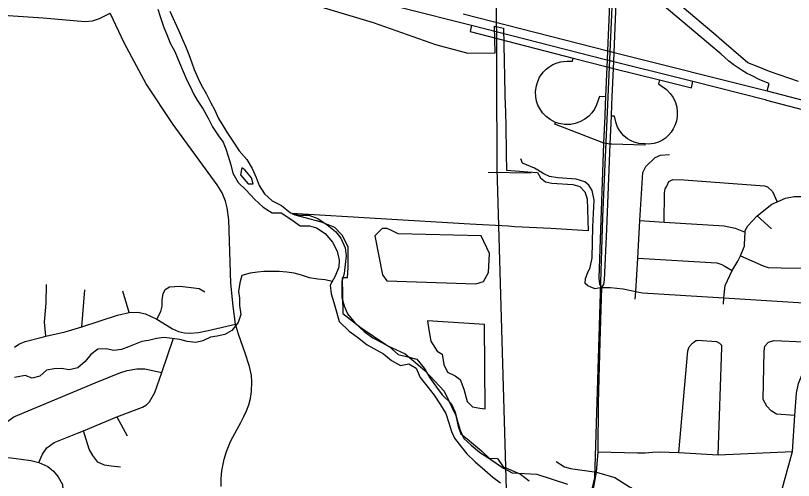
# Model space of a CAD drawing. Extents: x 114604 to 551442, y 316898 to 567001.
# Drawn here: x 222448 to 228346, y 434221 to 437747 of the extents above; entities that cross this region are included whole.
import ezdxf

# ---------------------------------------------------------------- set-up
doc = ezdxf.new("R2010")
doc.units = 0
for name, color, linetype in [('_CIVIL_CONSTRUCTION', 7, 'Continuous'), ('DV_X_County_Line', 7, 'Continuous'), ('GE_P_Alignment_1000_Bearings', 7, 'Continuous'), ('GE_P_Alignment_1000_Cardinal_Points', 7, 'Continuous'), ('GE_P_Alignment_100_Cardinal_Points', 7, 'Continuous'), ('GE_P_Alignment_100_Stations', 7, 'Continuous'), ('GE_P_Alignment_500_Bearings', 7, 'Continuous'), ('GE_P_Alignment_500_Cardinal_Points', 7, 'Continuous'), ('GE_P_Alignment_500_Stations', 7, 'Continuous'), ('MT_X_Edge_Line', 7, 'Continuous'), ('PM_P_Cells', 7, 'Continuous')]:
    doc.layers.add(name, color=color, linetype=linetype)

msp = doc.modelspace()

# ---------------------------------------------------------------- linework, layer by layer
at = {"layer": '_CIVIL_CONSTRUCTION'}
for points in [[(226892.4, 435685.2), (226877, 435709), (226873.7, 435755.7), (226908.1, 436778.7), (226918.5, 436984.8), (226921.5, 437072.6), (226923.6, 437131.3), (226934.4, 437358.1), (226936.3, 437410.3), (226939, 437480.2), (226951.2, 437775.4), (226956.5, 437980.7), (226959.2, 438044.9)], [(226981.3, 437346.4), (226984, 437398.1), (226987.1, 437468), (227006.5, 437973.7), (227010.2, 438042.5)], [(226892.4, 435685.2), (226907.8, 435707.9), (226912.5, 435741.3), (226931.3, 436126.2), (226956.4, 436771.3), (226967.2, 436983.2), (226970.2, 437071.1), (226972.2, 437129.8), (226981.3, 437346.4)], [(226763.6, 433820.5), (226805.3, 434020), (226853.2, 434283.2), (226864.8, 434437.3), (226867.9, 434808), (226879.8, 435271.4), (226892.4, 435685.2)]]:
    msp.add_lwpolyline(points, dxfattribs=at)
at = {"layer": 'DV_X_County_Line'}
for points in [[(223525.8, 437795), (223543.9, 437738.9), (223572.2, 437656.8), (223594.3, 437602.7), (223620.5, 437538.6), (223654.7, 437474.6), (223691, 437388.5), (223747.3, 437256.3), (223775.5, 437204.2), (223797.6, 437154.2), (223823.8, 437104.1), (223870, 437038.1), (223908.2, 436968), (223940.4, 436903.9), (223986.6, 436835.9), (224022.8, 436785.9), (224042.9, 436735.8), (224059.1, 436679.7), (224081.3, 436615.6), (224095.4, 436551.5), (224135.6, 436481.4), (224195.9, 436421.4), (224260.1, 436355.4), (224324.3, 436293.5), (224394.5, 436251.5), (224462.6, 436249.7), (224534.8, 436201.7), (224605, 436151.8), (224677.1, 436152), (224729.2, 436136.1), (224795.4, 436094.1), (224851.6, 436028.1), (224885.8, 435960), (224902, 435891.9), (224898.1, 435837.8), (224870.2, 435771.6), (224834.4, 435701.3), (224840.5, 435637.2), (224860.7, 435571.1), (224880.9, 435501), (224901.1, 435426.8), (224977.4, 435352.8), (225041.5, 435306.9), (225113.8, 435248.9), (225238.1, 435181.1), (225298.3, 435131.1), (225366.5, 435093.2), (225430.5, 435105.4), (225484.7, 435071.4), (225516.9, 435001.4), (225565.1, 434937.3), (225621.3, 434867.3), (225669.6, 434795.2), (225709.8, 434729.2), (225734, 434659.1), (225754.2, 434591), (225776.3, 434540.9), (225828.5, 434472.9), (225870.7, 434422.9), (225932.9, 434362.9), (226005.2, 434298.9), (226065.4, 434245), (226125.6, 434203)], [(223617.9, 437779.2), (223652.2, 437701.1), (223682.4, 437635), (223714.6, 437564.9), (223736.7, 437514.9), (223760.9, 437452.8), (223785.1, 437388.7), (223803.2, 437338.6), (223831.4, 437270.5), (223855.6, 437220.5), (223891.8, 437156.4), (223928, 437084.3), (223956.1, 437034.3), (223986.3, 436966.2), (224018.5, 436914.2), (224048.6, 436862.1), (224094.9, 436794.1), (224143.1, 436722), (224201.3, 436654), (224241.5, 436587.9), (224271.7, 436519.8), (224295.9, 436457.8), (224336.1, 436395.7), (224394.3, 436341.7), (224464.5, 436305.8), (224532.7, 436251.8), (224598.8, 436234), (224670.9, 436234.1), (224741, 436208.2), (224811.2, 436160.3), (224873.5, 436108.3), (224913.6, 436058.3), (224947.8, 435986.2), (224954, 435924.1), (224948.1, 435859.9), (224940.3, 435791.8), (224922.4, 435729.6), (224920.6, 435663.4), (224922.7, 435609.3), (224938.9, 435545.2), (224965, 435485.1), (225023.3, 435415.1), (225091.5, 435351.1), (225157.7, 435303.2), (225223.9, 435267.2), (225284, 435233.3), (225348.3, 435175.3), (225422.4, 435157.5), (225490.5, 435141.6), (225544.8, 435073.6), (225589, 434999.5), (225639.2, 434929.5), (225681.4, 434871.5), (225751.7, 434805.5), (225781.8, 434739.4), (225796, 434677.3), (225818.2, 434601.2)], [(224163.4, 436591.8), (224153.5, 436539.6), (224211.8, 436469.6), (224249.8, 436471.7)], [(224249.8, 436471.7), (224235.7, 436515.8), (224187.5, 436577.8), (224163.4, 436591.8)], [(225818.2, 434601.2), (225846.4, 434539.1), (225902.6, 434489.1), (225966.8, 434435.2), (226037, 434389.2), (226101.1, 434387.4), (226145.3, 434323.3), (226213.5, 434295.4), (226277.6, 434267.5), (226341.8, 434217.6)]]:
    msp.add_lwpolyline(points, dxfattribs=at)
at = {"layer": 'GE_P_Alignment_1000_Bearings'}
for points in [[(226209.8, 442820.6), (226923.9, 440382.2), (226992, 440001.3), (227013.2, 438838.6), (226898.8, 436217.3), (226837.5, 434241.8), (226567.4, 433086.5), (226320.8, 432170.4), (226055.9, 430949.9), (226027.4, 430479.6), (226011.7, 428976.2), (225517.9, 428997.9)], [(218312.6, 415394.9), (218871.9, 417669.8), (219054.4, 418361.1), (220719.9, 421367.7), (221499.9, 422753.5), (221719, 423003), (221998.3, 423273), (223915.9, 424713.8), (224374.8, 425132.4), (224593.7, 425415.4), (224838.8, 425772.2), (224997.2, 426088.2), (225148.2, 426511.4), (225212.3, 426900.4), (225308.4, 427510.7), (225517.9, 428997.9), (225722.2, 430461.2), (226167.7, 433646.1), (226180, 433800.3), (226099.4, 436586.1), (226086, 440124.8)]]:
    msp.add_lwpolyline(points, dxfattribs=at)
at = {"layer": 'GE_P_Alignment_1000_Cardinal_Points'}
for p, q in [((226030.3, 436558.7), (226356.9, 436553.8)), ((228069.8, 436227.1), (228178.9, 436130.2))]:
    msp.add_line(p, q, dxfattribs=at)
for points in [[(226892.4, 435685.2), (226842, 435675.2), (226809.3, 435686.6), (226785.9, 435695.8), (226767.2, 435715.4), (226769.2, 435753.9), (226787.5, 435797.1), (226803.5, 435835.6), (226819.3, 435909.1), (226824.6, 436144.4), (226834.8, 436347.1), (226820.3, 436419.2), (226794.4, 436460.9), (226763.9, 436486.3), (226698.6, 436506.8), (226558.8, 436515.1), (226495.9, 436526.3), (226453.8, 436547), (226383.7, 436588.4), (226292, 436628.6), (226279.6, 436659.5)], [(227146.4, 435595.2), (227149.9, 435653.9), (227165.1, 435907.4), (227182.2, 436192.1), (227204, 436555.5), (227226.2, 436601.5), (227296.8, 436669.3), (227339, 436689.1), (227405.3, 436692.7)], [(227366.6, 436180.7), (227367.7, 436402), (227373.9, 436432.1), (227386, 436452.1), (227402.2, 436488)], [(227402.2, 436488), (227432.4, 436503.9), (227514.7, 436501.4), (228126.4, 436455.5), (228150.4, 436447.4), (228186.4, 436413), (228221.4, 436334.4)], [(227976, 436010.8), (227978.8, 436102.9), (227980.2, 436117.4), (228000.4, 436151.3), (228069.8, 436227.1), (228181.8, 436316.8), (228221.4, 436334.4), (228286.8, 436363), (228350.7, 436373.9), (228410.9, 436375.5), (228432.9, 436375.4)], [(227182.2, 436192.1), (227366.6, 436180.7), (227821.9, 436152.4), (227904, 436133.9), (227978.8, 436102.9)], [(227814.8, 435559), (227819.2, 435606.5), (227827.7, 435698.9), (227881.7, 435813.4), (227924.9, 435885), (227943.9, 435924.5), (227973.4, 435992), (227975.6, 435997), (227976, 436010.8)], [(227165.1, 435907.4), (227766.3, 435871.9), (227802.4, 435857.6), (227820.4, 435849.5), (227881.7, 435813.4)], [(227943.9, 435924.5), (228115.3, 435849.7), (228155.4, 435835.4), (228253.7, 435832.8), (229267.7, 435826.6), (229385.8, 435817.3), (229432.6, 435803.4), (229471.4, 435783.4), (229496.2, 435728.6), (229491.4, 435508.3)], [(228366.1, 433454.5), (228251.2, 434119.3), (228339, 434440.3), (228357.4, 434713.8), (228369.8, 434882), (228384.5, 434955.1), (228419.5, 435045.3), (228459.9, 435099.9), (228542.2, 435214.3), (228572.4, 435270.5), (228605.9, 435333.6), (228620.7, 435398.2), (228625.3, 435464.5), (228628, 435554.4)], [(227478, 434432.7), (227544.3, 435203.1), (227556.5, 435235.1), (227580.7, 435263.1), (227606.9, 435283), (227614.9, 435282.9)], [(227775.1, 434415.4), (227803.2, 435229.6), (227803.3, 435243.7), (227787.3, 435259.8), (227765.3, 435272), (227614.9, 435282.9)], [(228357.4, 434713.8), (228218.1, 434723), (228177.2, 434748.2), (228143, 434783.6), (228117.1, 434834.3), (228124.7, 435201.1), (228129.5, 435240.1), (228156.4, 435269.2), (228197.1, 435281.4), (228428.1, 435271.2), (228465.5, 435261.2), (228542.2, 435214.3)], [(226864.8, 434437.3), (227164.8, 434429.1), (227222.7, 434429.5), (227278.3, 434435.7), (227331.8, 434438), (227404.9, 434435.3)], [(227404.9, 434435.3), (227478, 434432.7), (227775.1, 434415.4), (228339, 434440.3)], [(226546.8, 434365.5), (226609.7, 434323.2), (226656.1, 434310.8), (226853.2, 434283.2)], [(226853.2, 434283.2), (226992.4, 434242.5), (227103.8, 434172.5), (227201.8, 434119.8), (227264.2, 434064.3), (227369.2, 433898), (227454.5, 433698.9), (227498.2, 433606.3), (227503.5, 433574.9), (227509.8, 433538), (227541.2, 433381.3), (227562.9, 433317), (227594.8, 433270.6), (227636.7, 433222.2), (227698.7, 433181.7), (227744.7, 433157.4), (227804.9, 433153), (227909.2, 433146.3), (228003.5, 433142.9), (228105.7, 433139.1), (228330.5, 433143.7), (228483.1, 433166.9)]]:
    msp.add_lwpolyline(points, dxfattribs=at)
at = {"layer": 'GE_P_Alignment_100_Cardinal_Points'}
for p, q in [((222950.4, 435386.4), (222973.4, 435666.9)), ((223309, 435495.6), (223262.2, 435657.7)), ((223216.4, 434703.2), (223292.9, 434558.6))]:
    msp.add_line(p, q, dxfattribs=at)
for points in [[(222163.8, 437762.6), (222656.6, 437729.6), (222973.9, 437702.4), (223030, 437708.2), (223083.8, 437725.9), (223163.9, 437765.8)], [(222677.8, 435315.2), (222668, 435421.6), (222679.5, 435565.9), (222683, 435706.2)], [(223518.9, 435444.7), (223549.5, 435501.2), (223558.9, 435542), (223558.5, 435592.4), (223566, 435637.1), (223583.2, 435670.2), (223616, 435689.8), (223695.5, 435694.2), (223839.1, 435677.8), (223883.9, 435651)], [(222440, 435232.7), (222471.7, 435255.4), (222520, 435274.9), (222660.8, 435311.4), (222677.8, 435315.2), (222823.7, 435347.7), (222950.4, 435386.4), (223221.9, 435475.6), (223309, 435495.6), (223375, 435498), (223433.3, 435484.8), (223518.9, 435444.7), (223597.8, 435394.9), (223636.7, 435371.9), (223682.5, 435351.8), (223728.1, 435340.5), (223770.8, 435337.9), (223834.8, 435344.2), (223908.3, 435358.3), (224114.6, 435407.3)], [(222623.3, 434357.2), (222651.5, 434419.3), (222686.1, 434469), (222740.7, 434508.5), (222918, 434578.8), (222963.1, 434597.6), (223137.6, 434670.6), (223216.4, 434703.2), (223409.5, 434777.9), (223439.8, 434795.6), (223463.3, 434817.5), (223504.9, 434889.1), (223555.9, 435038.5), (223645.1, 435299.9)], [(222315.9, 434397.4), (222339.8, 434537), (222354.8, 434629), (222379.2, 434662.9), (222435.8, 434702.3), (223052.3, 434962.3), (223237.7, 435038.4), (223294, 435053.8), (223366.4, 435067.1), (223428.5, 435066.4), (223555.9, 435038.5)], [(220788.5, 434797.6), (220807.2, 434726.2), (220846.1, 434601.5), (220881.5, 434532.9), (220911.2, 434500.5), (220937.1, 434478.1), (220995.1, 434461.5), (221117.3, 434456.2), (221618.9, 434434.6), (222015.3, 434413.9), (222315.9, 434397.4), (222414.5, 434391.8), (222490.7, 434382.9), (222564.8, 434372.1), (222623.3, 434357.2), (222692.7, 434326.6), (222734.5, 434292), (222772.1, 434249.5), (222802.5, 434189.9), (222810.2, 434080.3), (222798.8, 433924.4), (222757, 433581.1)], [(223242.3, 434322.6), (223172.1, 434329.4), (223122.1, 434335.9), (223072.2, 434360.5), (223032.6, 434409.1), (223007, 434457.5), (222963.1, 434597.6)]]:
    msp.add_lwpolyline(points, dxfattribs=at)
at = {"layer": 'GE_P_Alignment_100_Stations'}
for points in [[(224490.9, 437896.1), (225160, 437693.4), (225633, 437527.6), (225810.6, 437479.4), (225878.3, 437462.1), (226083.7, 437463.1), (226079.3, 437666.1), (226147.8, 437650.6), (226153.4, 437401.6), (226156, 437285.2), (226156.3, 437270.6), (226161.2, 437048.6), (226161.5, 437038.2), (226167.5, 436733.1), (226168.6, 436692.6), (226169, 436670.4), (226170.4, 436598.9), (226170.9, 436575), (226269.8, 436567.5), (226332.6, 436562.7), (226404.7, 436557.2), (226428.1, 436515.1), (226466.5, 436486.1), (226513.3, 436475.1), (226672, 436464.8), (226725.5, 436449.2), (226765.4, 436410.2), (226782.2, 436357.1), (226790.6, 436115.3), (226506.2, 436130.8), (226233.3, 436145.6), (226183.3, 436148.4), (225891.8, 436165.9), (224542.1, 436245.5), (224564.1, 436234.3), (224765.8, 436182.2), (224865, 436140.8), (224921.6, 436083.1), (224967.1, 435994.2), (224967.2, 435862.8), (224967.2, 435835.2), (224962.1, 435757), (224924.8, 435758.8), (224930, 435487.3), (225068.3, 435377.5), (225255.6, 435251.5), (225271.6, 435240.7), (225403.2, 435181.3), (225499, 435099.8), (225553.8, 435053.1), (225698.4, 434899.1), (225786.3, 434712.3), (225802.6, 434629.3), (225824.8, 434575.7), (225872.5, 434535.9), (225903.8, 434509.8), (225981, 434445.4), (226043.6, 434385), (226147.6, 434314.2), (226213.7, 434279.2), (226400.4, 434268.8), (226631.8, 434192.5)], [(228384.1, 437247.7), (228164.9, 437321.8), (228078.3, 437357.3), (227999.4, 437389.6), (227783.1, 437575.9), (227774.2, 437583.7), (227469.1, 437840.7)]]:
    msp.add_lwpolyline(points, dxfattribs=at)
at = {"layer": 'GE_P_Alignment_500_Bearings'}
for points in [[(224007.6, 434175), (224006.7, 434236.1), (224010.6, 434292.9), (224029.4, 434382.2), (224047.4, 434441), (224078.6, 434516.7), (224127.1, 434608.9), (224155.3, 434659.5), (224178.8, 434705.7), (224198.8, 434748.5), (224216.4, 434794.2), (224228.2, 434842.8), (224237.5, 434895.2), (224238.9, 434970.9), (224235.7, 435017.4), (224221.6, 435086.2), (224187.9, 435185.8), (224138.4, 435329.9), (224114.6, 435407.3), (224099, 435543.9), (224081.3, 435716.4), (224064.2, 436197.3), (224053, 436289.1), (224039.6, 436339.8), (224014.4, 436403.4), (223976.3, 436464.1), (223642.2, 436920.1), (223438.7, 437230.2), (223272.7, 437535.3), (223163.9, 437765.8)], [(226892.4, 435685.2), (226959.4, 435683.5), (227054.8, 435673.1), (227149.9, 435653.9), (227200.7, 435644), (227819.2, 435606.5), (228628, 435554.4), (229491.4, 435508.3), (229781.2, 435486.4), (230185.7, 435464.1), (230445.9, 435449.1)]]:
    msp.add_lwpolyline(points, dxfattribs=at)
at = {"layer": 'GE_P_Alignment_500_Cardinal_Points'}
for points in [[(228148, 437176.8), (228161.9, 437232.1), (228090.5, 437260.6), (228033, 437288.6), (227991, 437310.9), (227957.5, 437330.6), (227926.8, 437350.4), (227890.2, 437376.4), (227857.2, 437402.2), (227824.2, 437430.6), (227797.7, 437455.3), (227351.5, 437831.3)], [(225905.1, 437674.3), (225895.4, 437625.3), (226675.1, 437422.6)], [(226923.6, 437131.3), (226876.4, 437133.1), (226853.1, 437070), (226836.7, 437037.2), (226817.5, 437009.7), (226793.9, 436984.4), (226763.3, 436960.3), (226725.1, 436939.7), (226690.8, 436928), (226658.1, 436921.9), (226608.9, 436921.3), (226570.4, 436928), (226541.5, 436936.9), (226500.6, 436958.5), (226470.3, 436981.7), (226444.5, 437008.7), (226422.2, 437041.1), (226409.1, 437067.7), (226398.7, 437097.9), (226392.3, 437130.4), (226390.6, 437169.9), (226396.6, 437214.4), (226406.7, 437247.4), (226421.7, 437278.9), (226448.6, 437317.2), (226471.5, 437340.4), (226492.2, 437356.7), (226522.2, 437374.8), (226554.4, 437388.2), (226581.4, 437395.5), (226601.7, 437398.9), (226629.4, 437401.1), (226670.2, 437402.2), (226675.1, 437422.6)], [(226675.1, 437422.6), (226934.4, 437358.1), (226981.3, 437346.4), (227329.5, 437258.5)], [(227329.5, 437258.5), (227321.6, 437229.5), (227383.5, 437185.1), (227412.1, 437155.6), (227433.6, 437124.6), (227450.9, 437087.7), (227460.9, 437053.1), (227465.4, 437018.5), (227464.5, 436980.6), (227458.2, 436945.5), (227447.8, 436914.3), (227434.9, 436887.7), (227418.8, 436862.9), (227398.1, 436838.6), (227375.6, 436818.3), (227352.8, 436802.3), (227323.5, 436786.9), (227291.1, 436777.5), (227268.4, 436773.1), (227247.2, 436772), (227221, 436773.1), (227174.9, 436777.6), (227139, 436786.8), (227116.3, 436796.6), (227088.5, 436811.4), (227060.9, 436834.6), (227043.9, 436853.1), (227025.1, 436879.2), (227012.7, 436901.7), (227000.9, 436931), (226988.2, 436982.8), (226967.2, 436983.2)], [(227329.5, 437258.5), (227571.8, 437198.9), (227584.3, 437249.4)], [(226956.4, 436771.3), (226908.1, 436778.7), (226536.9, 436922), (226541.5, 436936.9)], [(227221, 436773.1), (227220.1, 436762.9), (226968.7, 436770.3), (226956.4, 436771.3)]]:
    msp.add_lwpolyline(points, dxfattribs=at)
at = {"layer": 'GE_P_Alignment_500_Stations'}
msp.add_line((225905.1, 437674.3), (226921.1, 437414.2), dxfattribs=at)
for points in [[(222589.6, 438517.4), (222853.6, 438449.6), (223381, 438312.8), (225100.5, 437878.2), (225823.3, 437694.6), (225905.1, 437674.3)], [(225840.9, 437760.3), (226939, 437480.2), (226987.1, 437468), (228148, 437176.8), (228602.9, 437056.2)], [(226921.1, 437414.2), (226936.3, 437410.3), (226984, 437398.1), (227482.5, 437274.6)], [(227482.5, 437274.6), (227584.3, 437249.4), (228131, 437109.1), (228141.3, 437106.4)], [(228141.3, 437106.4), (228585.9, 436988.5), (228871.7, 436902.8), (229117.6, 436807), (229312.8, 436721.6), (229537.1, 436614.4), (229767.3, 436487.5), (230008.1, 436342), (230107.5, 436266.6)]]:
    msp.add_lwpolyline(points, dxfattribs=at)
at = {"layer": 'MT_X_Edge_Line'}
for points in [[(225978.8, 436076.8), (225349.7, 436092.6), (225303.6, 436114.8), (225265.6, 436130.9), (225227.6, 436133.1), (225171.3, 436075.1)], [(225171.3, 436075.1), (225230.7, 435780.3), (225262.6, 435736.1), (225937.8, 435712.2), (225996, 435730), (226034.2, 435798.1), (226042.6, 435942.3), (225978.8, 436076.8)], [(226003.1, 435403.4), (225570.4, 435432.7), (225582.3, 435362.5), (225596.1, 435278.3), (225644, 435202), (225682, 435177.8), (225695.8, 435101.6), (225723.7, 435041.4), (225781.8, 435015.2), (225817.8, 434987), (225845.6, 434912.8), (225871.5, 434820.6), (225911.4, 434778.3), (225967.5, 434770.2), (226009.6, 434764)], [(226009.6, 434764), (226003.1, 435403.4)]]:
    msp.add_lwpolyline(points, dxfattribs=at)
at = {"layer": 'PM_P_Cells'}
msp.add_lwpolyline([(224849.5, 435730.9), (224795.5, 435741.3), (224739.5, 435747.4), (224675.5, 435757.6), (224615.5, 435777.8), (224561.5, 435794), (224505.5, 435800.1), (224445.5, 435806.3), (224391.4, 435806.4), (224331.4, 435804.5), (224281.4, 435800.6), (224227.3, 435792.7), (224163.3, 435774.9), (224147.2, 435718.8), (224139.1, 435654.6), (224145, 435604.5), (224146.9, 435548.3), (224154.8, 435480.2), (224134.6, 435420), (224088.5, 435358), (224034.4, 435328.1), (223976.4, 435316.2), (223926.3, 435308.3), (223868.3, 435280.3), (223814.2, 435266.4), (223750.2, 435274.6), (223692.2, 435290.8), (223636.2, 435296.9), (223574.2, 435305.1), (223516.1, 435297.2), (223456.1, 435283.3), (223406, 435275.4), (223354, 435255.5), (223303.9, 435235.6), (223249.9, 435213.6), (223191.8, 435205.7), (223133.8, 435219.9), (223071.8, 435216.1), (223017.7, 435176.1), (222975.6, 435124.1), (222919.5, 435076.1), (222853.4, 435060.2), (222797.4, 435070.4), (222739.4, 435066.5), (222681.3, 435056.6), (222631.2, 435012.6), (222573.2, 434996.7), (222521.2, 435016.9), (222439.1, 435003)], dxfattribs=at)

doc.saveas('drawing.dxf')
